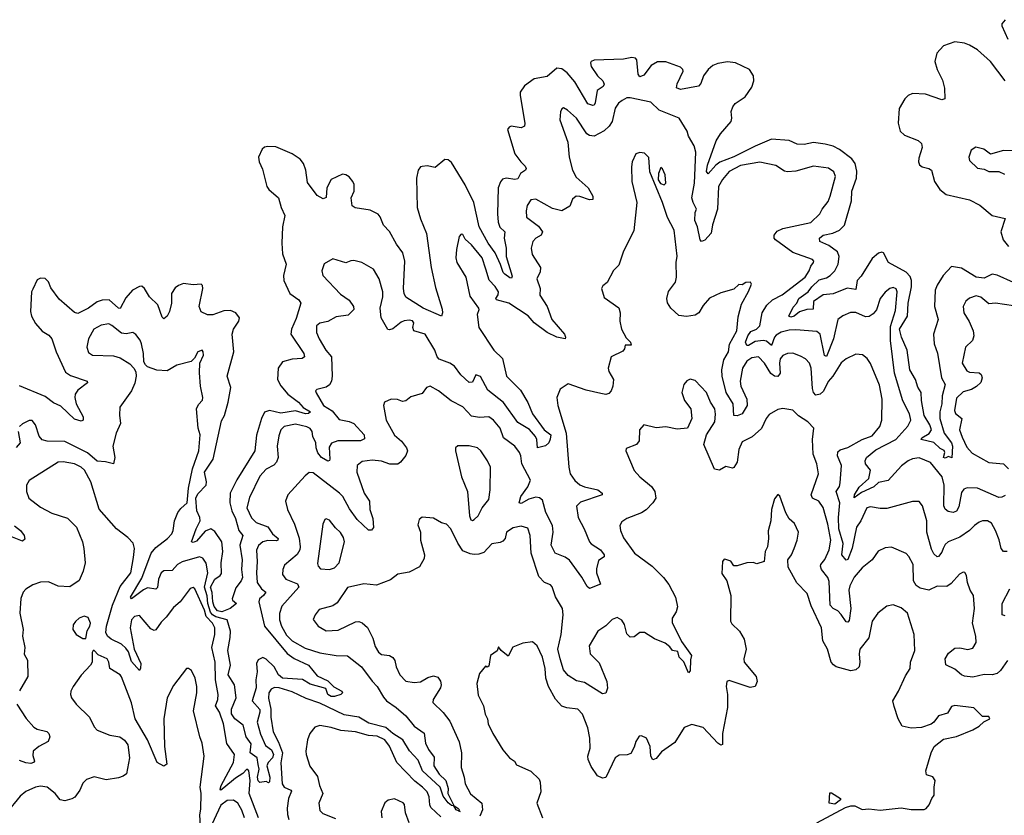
# Model space of a CAD drawing. Extents: x 2199565 to 2323334, y 894172 to 1018966.
# Tile 406 of 440: x 2296427 to 2302489, y 1000981 to 1005882. Entities that reach past the tile are written whole.
import ezdxf

# ---------------------------------------------------------------- set-up
doc = ezdxf.new("R2010")
doc.units = 0

msp = doc.modelspace()

# ---------------------------------------------------------------- linework, layer by layer
at = {"layer": '0CON10XD'}
for points in [[(2302495, 1005881.6), (2302474.5, 1005855), (2302474.5, 1005844.5), (2302510.9, 1005760.9)], [(2302494.8, 1005504.8), (2302405, 1005624.7), (2302324.6, 1005695), (2302274.5, 1005725), (2302245, 1005737.6), (2302185, 1005744.8), (2302115, 1005720.2), (2302073.3, 1005675), (2302061.8, 1005625), (2302076.5, 1005575), (2302109.4, 1005509.4), (2302120.2, 1005460.2), (2302124, 1005395), (2302105, 1005388.2), (2302003.2, 1005423.2), (2301923.3, 1005426.7), (2301897.5, 1005415), (2301876.9, 1005395), (2301841.2, 1005335), (2301836.3, 1005243.7), (2301848.5, 1005195), (2301875, 1005170), (2301958.1, 1005138.1), (2301979.4, 1005119.4), (2301983.3, 1005093.3), (2301962, 1005028), (2301960, 1005005), (2301967, 1004987), (2301983.8, 1004975), (2302025, 1004965.5), (2302040.6, 1004955), (2302060.4, 1004885), (2302092.9, 1004835), (2302131.1, 1004805), (2302275, 1004771.3), (2302338.3, 1004738.3), (2302415, 1004674.4), (2302495, 1004656.7), (2302468.5, 1004575), (2302481.8, 1004525), (2302515, 1004484.7)], [(2301304.5, 1004235), (2301350, 1004280), (2301395, 1004291.2), (2301417.5, 1004305), (2301445.2, 1004335), (2301465.7, 1004375), (2301472.6, 1004422.6), (2301461.3, 1004451.3), (2301409.8, 1004489.8), (2301354.4, 1004515), (2301351.4, 1004535), (2301375, 1004554.6), (2301433.2, 1004566.8), (2301474.3, 1004585.7), (2301504.6, 1004615), (2301547.8, 1004765), (2301551.1, 1004825), (2301579.3, 1004905), (2301581.3, 1004948.7), (2301571, 1004995), (2301550, 1005025), (2301475, 1005081.8), (2301435, 1005103.1), (2301386.7, 1005115), (2301315, 1005124.1), (2301257.6, 1005112.4), (2301213.9, 1005113.9), (2301165, 1005137.8), (2301055.3, 1005145.3), (2300955, 1005102.6), (2300823.3, 1005036.7), (2300736.9, 1005003.1), (2300712.9, 1004985), (2300665, 1004931.1), (2300655.5, 1004945.5), (2300661.4, 1004985), (2300714.7, 1005135), (2300742.2, 1005177.8), (2300807.1, 1005255), (2300811.5, 1005275), (2300807.1, 1005315), (2300817.1, 1005345), (2300831.4, 1005365), (2300894.1, 1005405.9), (2300935.6, 1005465), (2300946.5, 1005505), (2300945.6, 1005535), (2300921.4, 1005575), (2300835, 1005616), (2300785, 1005621), (2300725, 1005610.8), (2300695, 1005599.7), (2300666.2, 1005575), (2300636.7, 1005535), (2300621.7, 1005488.2), (2300607.5, 1005472.5), (2300495, 1005451.8), (2300471.9, 1005461.9), (2300475.5, 1005485.5), (2300511.3, 1005565), (2300509.6, 1005575), (2300495, 1005588.9), (2300405, 1005621.9), (2300355, 1005621.6), (2300315, 1005599.7), (2300269.2, 1005540.8), (2300245, 1005530.3), (2300234, 1005545), (2300227.2, 1005635), (2300217.7, 1005645), (2300195, 1005648.8), (2300145, 1005639), (2299965, 1005631.4), (2299946.2, 1005625), (2299940.7, 1005615), (2299945, 1005593.3), (2299984.4, 1005535), (2300017.6, 1005505), (2300025.8, 1005485), (2300020.3, 1005469.7), (2299982.1, 1005445), (2299970.8, 1005369.2), (2299965, 1005355.7), (2299956.7, 1005353.3), (2299925, 1005363.8), (2299845, 1005499.3), (2299797.8, 1005555), (2299765, 1005578.6), (2299735, 1005583.9), (2299675, 1005530.9), (2299593.8, 1005516.2), (2299535.3, 1005474.7), (2299509.1, 1005435), (2299507.9, 1005415), (2299537.8, 1005245), (2299534.2, 1005225.8), (2299515, 1005216), (2299454.1, 1005225.9), (2299440.5, 1005219.5), (2299430, 1005205), (2299475.5, 1005055), (2299512.1, 1005005), (2299539.9, 1004979.9), (2299546.2, 1004965), (2299540.5, 1004955), (2299509.6, 1004935), (2299495, 1004900.5), (2299475, 1004897.6), (2299423.8, 1004906.2), (2299400.7, 1004899.3), (2299387.3, 1004882.7), (2299373.3, 1004846.8), (2299369, 1004685), (2299373.8, 1004635), (2299384.1, 1004604.1), (2299414.6, 1004575), (2299410.2, 1004535), (2299421.5, 1004475), (2299422.2, 1004422.2), (2299458.3, 1004301.7), (2299455, 1004290), (2299445, 1004290.8), (2299415, 1004313.5), (2299404.7, 1004325), (2299387.3, 1004372.7), (2299354.8, 1004444.8), (2299311.9, 1004505), (2299255.6, 1004605.6), (2299222.3, 1004755), (2299169.8, 1004865), (2299085, 1005001.9), (2299065, 1005018.1), (2299045, 1005020), (2298985, 1004971.4), (2298935, 1004980.6), (2298905, 1004978.1), (2298895, 1004974.2), (2298880.6, 1004955), (2298870.9, 1004905), (2298873.5, 1004725), (2298894.7, 1004655), (2298932.1, 1004565), (2298960.6, 1004355), (2298987.1, 1004232.9), (2299028.6, 1004098.6), (2299031.3, 1004075), (2299025, 1004055.8), (2298910.9, 1004105), (2298805, 1004172.5), (2298794.8, 1004194.8), (2298790.8, 1004225), (2298798.6, 1004395), (2298786.6, 1004445), (2298747.8, 1004497.8), (2298705, 1004577.6), (2298667, 1004615), (2298647.4, 1004667.4), (2298635, 1004684.3), (2298585, 1004709.1), (2298493.2, 1004723.2), (2298474.5, 1004734.5), (2298468.6, 1004785), (2298486, 1004825), (2298485.7, 1004865.7), (2298478.8, 1004885), (2298455, 1004913.8), (2298435, 1004926.7), (2298415, 1004930), (2298345, 1004896.2), (2298318.8, 1004845), (2298313.8, 1004786.2), (2298295, 1004778.8), (2298258.9, 1004798.9), (2298199.1, 1004879.1), (2298189.1, 1004955), (2298174.6, 1004995), (2298155, 1005021.5), (2298105, 1005056.2), (2298005, 1005097.7), (2297955, 1005100.6), (2297933.7, 1005096.3), (2297919.2, 1005085), (2297897.3, 1005035), (2297900.9, 1005005), (2297921.3, 1004961.3), (2297948.5, 1004855), (2297961.4, 1004835), (2298020.8, 1004785), (2298037.1, 1004725), (2298058.9, 1004675), (2298044.7, 1004605.3), (2298040.2, 1004505), (2298045, 1004438.8), (2298067.3, 1004375), (2298052, 1004305), (2298054.2, 1004275), (2298090.9, 1004195), (2298146.2, 1004156.2), (2298157.5, 1004135), (2298129.7, 1004040.3), (2298100, 1003975), (2298097.5, 1003945), (2298176.7, 1003825), (2298180, 1003805), (2298165.5, 1003794.5), (2298105, 1003790.8), (2298045, 1003773.5), (2298018.9, 1003735), (2298013.8, 1003665), (2298035.2, 1003625.2), (2298078.7, 1003575), (2298144.2, 1003525), (2298173.3, 1003493.3), (2298217.1, 1003465), (2298205, 1003455.5), (2298185.9, 1003454.1), (2298125, 1003471.7), (2298035, 1003456.8), (2297965, 1003474.8), (2297935, 1003464.6), (2297915.9, 1003425), (2297885, 1003322.9), (2297874.3, 1003225.7), (2297763.6, 1003046.4), (2297723.7, 1002965), (2297721.4, 1002905), (2297733.1, 1002856.9), (2297755, 1002809.6), (2297776.4, 1002735), (2297801.1, 1002705), (2297782.5, 1002645), (2297796.7, 1002555), (2297793.1, 1002495), (2297798, 1002445), (2297790.5, 1002425), (2297757.1, 1002382.9), (2297736.2, 1002315), (2297737.5, 1002305), (2297762, 1002285), (2297724, 1002255), (2297672.5, 1002235), (2297645, 1002239.3), (2297625, 1002266.9), (2297615.6, 1002295), (2297612.7, 1002352.7), (2297602, 1002385), (2297627.7, 1002435), (2297661.4, 1002458.6), (2297668.9, 1002471.1), (2297667.3, 1002535), (2297677.5, 1002605), (2297672.1, 1002665), (2297629.5, 1002729.5), (2297605, 1002744.8), (2297569.5, 1002730.5), (2297515, 1002670), (2297495, 1002661.9), (2297484.4, 1002664.4), (2297512.7, 1002745), (2297539, 1002795), (2297536.5, 1002815), (2297516.8, 1002856.8), (2297511.6, 1002935), (2297525, 1002961.6), (2297574.8, 1003015), (2297576.6, 1003035), (2297564.7, 1003095.3), (2297618.6, 1003175), (2297670.1, 1003409.9), (2297687.4, 1003442.6), (2297711, 1003525), (2297727.1, 1003615), (2297704.5, 1003685), (2297746.5, 1003835), (2297735.9, 1003945), (2297744.5, 1003975.5), (2297776.7, 1004025), (2297781.5, 1004045), (2297757.5, 1004075), (2297725, 1004090), (2297685, 1004088.2), (2297616.1, 1004063.9), (2297583.1, 1004063.1), (2297545, 1004082.5), (2297531.5, 1004115), (2297554, 1004225), (2297552.5, 1004245), (2297545, 1004252.5), (2297495, 1004248), (2297435, 1004255.7), (2297405, 1004244.4), (2297385, 1004228.9), (2297361.8, 1004195), (2297362.3, 1004135), (2297350.4, 1004085), (2297335, 1004055.7), (2297315, 1004038), (2297305, 1004048.8), (2297278.7, 1004125), (2297226.2, 1004175), (2297195, 1004226.2), (2297180, 1004240), (2297165, 1004238.9), (2297120.8, 1004215), (2297081, 1004169), (2297045, 1004103.3), (2297035, 1004104.6), (2296978.9, 1004155), (2296935, 1004153.6), (2296905, 1004143.2), (2296851.5, 1004105), (2296785, 1004070.7), (2296765, 1004077.3), (2296670.4, 1004160.4), (2296619.9, 1004229.9), (2296605, 1004266.9), (2296585, 1004287.6), (2296555, 1004289.2), (2296535, 1004279), (2296508.2, 1004221.8), (2296500.9, 1004205), (2296493.6, 1004085), (2296500.2, 1004055), (2296525, 1004009.6), (2296565, 1003962.3), (2296607.6, 1003937.6), (2296625.3, 1003915.3), (2296652.5, 1003835), (2296709.9, 1003709.9), (2296739, 1003689), (2296842, 1003655), (2296844, 1003645), (2296785, 1003600), (2296769.6, 1003575), (2296765.9, 1003555), (2296775.7, 1003515.7), (2296817.1, 1003435), (2296818.8, 1003415), (2296805, 1003409.4), (2296765, 1003421.8), (2296680.6, 1003500.6), (2296635, 1003522.2), (2296585, 1003560), (2296425, 1003625.4)], [(2302495, 1002951.2), (2302475, 1002940.6), (2302455, 1002938.9), (2302325, 1002996.2), (2302261.2, 1002998.8), (2302240, 1002990), (2302225, 1002969.4), (2302208.5, 1002881.5), (2302195, 1002854.2), (2302175, 1002846.7), (2302143.1, 1002853.1), (2302126.1, 1002866.1), (2302117.9, 1002887.9), (2302118.9, 1003015), (2302106.3, 1003065), (2302034.1, 1003154.1), (2301965, 1003182.1), (2301925, 1003177.4), (2301896.5, 1003165), (2301856.7, 1003133.3), (2301775, 1003042.5), (2301715, 1003030.8), (2301686.9, 1003003.1), (2301610.8, 1002969.2), (2301565, 1002936.7), (2301566.7, 1002955), (2301595, 1003001.9), (2301654.7, 1003055), (2301665, 1003107.5), (2301634.4, 1003145), (2301632.1, 1003165), (2301641.5, 1003185), (2301698.9, 1003231.1), (2301820.4, 1003295), (2301895, 1003377.5), (2301914, 1003415), (2301905, 1003454.3), (2301863.7, 1003533.7), (2301812.9, 1003705), (2301788.9, 1003905), (2301788.2, 1003991.8), (2301819.5, 1004090.5), (2301830, 1004205), (2301823.2, 1004223.2), (2301805, 1004232), (2301785, 1004225.6), (2301755, 1004202.5), (2301725, 1004163.3), (2301701.9, 1004095), (2301681.2, 1004068.8), (2301657.5, 1004052.5), (2301635, 1004051.1), (2301575, 1004078.1), (2301541.5, 1004078.5), (2301495, 1004058.1), (2301464.5, 1004035), (2301438.1, 1003915), (2301395, 1003806.9), (2301382.9, 1003812.9), (2301355, 1003944.3), (2301335, 1003961.2), (2301205, 1003971.4), (2301165, 1003968.4), (2301115, 1003956.5), (2301085, 1003938.3), (2301074.1, 1003925), (2301055, 1003874.4), (2301025, 1003900.8), (2301005.6, 1003905.6), (2300955, 1003899.8), (2300915, 1003874.3), (2300904.6, 1003875), (2300895.9, 1003895), (2300911.1, 1003935), (2300929.7, 1003960.3), (2300964.4, 1003975), (2300984.5, 1003995), (2300999.2, 1004075), (2301026.6, 1004123.4), (2301063.1, 1004156.9), (2301122.3, 1004187.7), (2301262.5, 1004295), (2301288.4, 1004335), (2301297.4, 1004362.6), (2301314.2, 1004385), (2301316.2, 1004395), (2301308.8, 1004405), (2301186.5, 1004446.5), (2301081.4, 1004525), (2301073.3, 1004535), (2301072.7, 1004555), (2301090.8, 1004579.1), (2301125, 1004595.9), (2301297.2, 1004632.8), (2301354.4, 1004685), (2301368.5, 1004715), (2301405, 1004760.8), (2301417.9, 1004795), (2301450, 1004915), (2301440, 1004945), (2301407.1, 1004967.1), (2301315, 1004979.1), (2301205, 1004948.9), (2301154.7, 1004944.7), (2301135, 1004949.2), (2301083.1, 1004983.1), (2300985, 1005003.1), (2300865, 1004984.3), (2300795, 1004945.4), (2300755, 1004896.5), (2300730.6, 1004855), (2300723.8, 1004715), (2300691.9, 1004618.1), (2300685, 1004566), (2300645.6, 1004524.4), (2300625, 1004516.2), (2300615.8, 1004525.8), (2300601.1, 1004605), (2300584.7, 1004644.7), (2300586.4, 1004693.6), (2300594.3, 1004715), (2300572.9, 1004755), (2300565.3, 1004785), (2300582.5, 1004875), (2300589.2, 1005065), (2300580.6, 1005105), (2300545.7, 1005165), (2300536, 1005195), (2300486.7, 1005275), (2300365, 1005324.2), (2300313.6, 1005373.6), (2300185, 1005400.8), (2300165, 1005399.2), (2300135.5, 1005384.5)], [(2300135.5, 1005384.5), (2300113.3, 1005366.7), (2300093.3, 1005336.7), (2300074.8, 1005255.2), (2300056.9, 1005225), (2300025, 1005197.9), (2299965, 1005164.5), (2299935, 1005167.5), (2299918.9, 1005178.9), (2299855, 1005275.8), (2299800, 1005325), (2299775, 1005338.8), (2299765, 1005332.5), (2299756.1, 1005313.9), (2299752.5, 1005265), (2299803, 1005127), (2299810.9, 1005035), (2299831.5, 1004955), (2299852.3, 1004912.3), (2299927.5, 1004845), (2299955.5, 1004795), (2299955.5, 1004774.5), (2299935, 1004771.1), (2299876.8, 1004793.2), (2299853.8, 1004795), (2299830.6, 1004775), (2299815, 1004733.3), (2299765, 1004703.5), (2299708.1, 1004718.1), (2299605, 1004776.5), (2299575, 1004772.5), (2299552.4, 1004737.6), (2299545.6, 1004705), (2299547.1, 1004665), (2299620.7, 1004610.7), (2299645.7, 1004575), (2299638, 1004555), (2299605, 1004535.7), (2299585.8, 1004515), (2299575.6, 1004475), (2299582.5, 1004435), (2299634.4, 1004355), (2299631.4, 1004328.6), (2299611.2, 1004285), (2299631.2, 1004225), (2299630.6, 1004185), (2299674.7, 1004115), (2299704.3, 1004034.3), (2299780.6, 1003945), (2299788.6, 1003925), (2299786, 1003915), (2299735, 1003925.5), (2299675, 1003955.4), (2299595.4, 1004015), (2299556.8, 1004056.8), (2299438.9, 1004135), (2299362, 1004155), (2299359.4, 1004165), (2299373.3, 1004186.7), (2299375, 1004206.2), (2299355, 1004238.9), (2299317.6, 1004277.6), (2299297.2, 1004345), (2299275, 1004415.6), (2299209.4, 1004495), (2299169.4, 1004529.4), (2299155, 1004557.5), (2299145, 1004560), (2299133.3, 1004545), (2299116, 1004465), (2299112.5, 1004415), (2299118.6, 1004385), (2299173.1, 1004295), (2299198.7, 1004178.7), (2299252, 1004105), (2299254, 1004095), (2299243.1, 1004065), (2299253.5, 1003985), (2299345.5, 1003845), (2299400.5, 1003795), (2299424.7, 1003685), (2299509.9, 1003599.9), (2299555, 1003523.8), (2299584.7, 1003454.7), (2299656.1, 1003356.1), (2299696.6, 1003325), (2299692.7, 1003297.3), (2299685, 1003276), (2299663.6, 1003256.4), (2299615, 1003243.8), (2299611.9, 1003295), (2299601.9, 1003315), (2299566.3, 1003356.3), (2299495, 1003401.3), (2299405, 1003522.9), (2299308.8, 1003598.8), (2299265, 1003684.3), (2299235, 1003694), (2299215, 1003648), (2299195, 1003647.5), (2299144, 1003694), (2299105, 1003746.5), (2299075, 1003766), (2299009.6, 1003789.6), (2298997.6, 1003805), (2298983.5, 1003845), (2298922.9, 1003945), (2298854.2, 1003965), (2298846.9, 1003985), (2298854.2, 1004015), (2298846.4, 1004026.4), (2298825, 1004030.6), (2298795, 1004026.5), (2298775, 1004018.2), (2298725, 1003976.9), (2298705, 1003970.7), (2298693.6, 1003973.6), (2298652.5, 1004045), (2298647.5, 1004105), (2298663.8, 1004175), (2298662.7, 1004205), (2298640.6, 1004285), (2298605, 1004345.8), (2298533.8, 1004385), (2298485, 1004397.5), (2298465, 1004396.7), (2298435, 1004382.9), (2298355, 1004408.9), (2298302.7, 1004377.3), (2298287.5, 1004335), (2298294, 1004305), (2298401.7, 1004191.7), (2298455, 1004153.3), (2298481.5, 1004115), (2298484.3, 1004095.7), (2298449.3, 1004060.7), (2298375, 1004050.4), (2298325, 1004022.5), (2298275, 1004011.4), (2298254.3, 1003995), (2298255.6, 1003955), (2298270.9, 1003915), (2298311.8, 1003845), (2298346.9, 1003805), (2298351.8, 1003685), (2298347.9, 1003655), (2298335, 1003631.9), (2298315, 1003617.8), (2298255.8, 1003604.2), (2298248.8, 1003595), (2298252.4, 1003582.4), (2298297.8, 1003505), (2298351.2, 1003471.2), (2298395, 1003418.8), (2298455, 1003406.2), (2298485, 1003393.3), (2298548.8, 1003325), (2298550.9, 1003299.1), (2298525, 1003286.6), (2298385, 1003286.5), (2298346.9, 1003273.1), (2298331.6, 1003248.4), (2298337.5, 1003175), (2298334.3, 1003165.7), (2298325, 1003161.9), (2298285, 1003184.7), (2298263.6, 1003213.6), (2298252.5, 1003245), (2298250, 1003275), (2298232.1, 1003315), (2298228.3, 1003345), (2298215, 1003364), (2298195, 1003374.1), (2298125, 1003390.7), (2298055, 1003375.5), (2298035.3, 1003354.7), (2298021.9, 1003318.1), (2298012.7, 1003255), (2298017.7, 1003185), (2298007.9, 1003155), (2297992.2, 1003137.8), (2297945, 1003111.9), (2297905, 1003068.9), (2297841.5, 1002938.5), (2297825.4, 1002875), (2297854, 1002814), (2297883.8, 1002785), (2297955, 1002757.9), (2297984.5, 1002714.5), (2298017.9, 1002685), (2298016.7, 1002675), (2298007.7, 1002672.3), (2297955.7, 1002674.3), (2297924.5, 1002665.5), (2297898.3, 1002641.7), (2297886, 1002614), (2297890.3, 1002545), (2297884.3, 1002475), (2297890, 1002415), (2297915.9, 1002375.9), (2297942.2, 1002355), (2297928.7, 1002335), (2297903.5, 1002315), (2297899, 1002295), (2297935, 1002146.7), (2298075, 1001976.7), (2298117.1, 1001947.1), (2298205.4, 1001905), (2298259.3, 1001839.3), (2298325, 1001808.9), (2298362.1, 1001772.1), (2298410, 1001745), (2298414.2, 1001735), (2298404.5, 1001725.5), (2298365, 1001712.6), (2298345, 1001712.5), (2298325.3, 1001725), (2298311.3, 1001761.3), (2298215, 1001788.6), (2298167.9, 1001817.9), (2298045, 1001825.2), (2298021.5, 1001845), (2297993.8, 1001895), (2297945, 1001942.3), (2297925, 1001952.7), (2297895, 1001939.4), (2297884.7, 1001915), (2297888.3, 1001865), (2297880.7, 1001815), (2297882.3, 1001765), (2297857.6, 1001685), (2297905, 1001632.7), (2297906.5, 1001615), (2297890.3, 1001555), (2297910, 1001480), (2297940.9, 1001410.9), (2297977.5, 1001385), (2297989.6, 1001355), (2297984.2, 1001335), (2297957.2, 1001305), (2297948.8, 1001285), (2297967, 1001215), (2297965, 1001187.5), (2297958.3, 1001181.7), (2297945, 1001188.8), (2297905, 1001181.9), (2297895, 1001193.1), (2297891.6, 1001215), (2297902.2, 1001265), (2297895.5, 1001294.5), (2297888.9, 1001335), (2297845.5, 1001365), (2297851.5, 1001421.5), (2297822, 1001465), (2297803.1, 1001535), (2297751.7, 1001575), (2297730.6, 1001605), (2297730.6, 1001635), (2297760, 1001705), (2297750, 1001785), (2297710.8, 1001845), (2297725.5, 1001905.5), (2297708.9, 1001995), (2297723.8, 1002075), (2297724.8, 1002115), (2297704.1, 1002185), (2297633.9, 1002203.9), (2297614.9, 1002215), (2297602.8, 1002232.8), (2297584.9, 1002285), (2297582.2, 1002332.2), (2297564.3, 1002385), (2297585.2, 1002475), (2297575.5, 1002534.5), (2297555, 1002564.5), (2297535, 1002572.5), (2297427.2, 1002542.8), (2297399.2, 1002525), (2297365, 1002489.1), (2297315, 1002486.2), (2297298.8, 1002475), (2297280.8, 1002435), (2297275.3, 1002384.7), (2297266.2, 1002373.8), (2297215, 1002381.9), (2297190.1, 1002369.9), (2297115, 1002314.4), (2297110, 1002325), (2297179, 1002441), (2297237.2, 1002595), (2297265, 1002630.3), (2297336.9, 1002685), (2297364.5, 1002715), (2297372.7, 1002735), (2297379.6, 1002795), (2297400.9, 1002845), (2297419.5, 1002870.5), (2297457.7, 1002905), (2297467.1, 1002995), (2297491.5, 1003115), (2297530.5, 1003225), (2297537.5, 1003325), (2297525.5, 1003365), (2297516, 1003484), (2297528.4, 1003511.6), (2297551.8, 1003538.2), (2297555.5, 1003554.5), (2297540.9, 1003625), (2297533.9, 1003706.1), (2297536.7, 1003765), (2297558.8, 1003815), (2297557.5, 1003835), (2297550, 1003845), (2297523.3, 1003835), (2297503.8, 1003796.2), (2297483.6, 1003776.4), (2297395, 1003753.3), (2297335, 1003718.6), (2297272.4, 1003722.4), (2297215, 1003743.8), (2297201.2, 1003755), (2297191.2, 1003775), (2297189.2, 1003825), (2297176.7, 1003885), (2297168.3, 1003908.3), (2297143, 1003943), (2297124.1, 1003954.1), (2297082.6, 1003947.4), (2297055, 1003951.5), (2296995, 1003998.5), (2296975, 1004007.1), (2296929.2, 1004000.8), (2296883.5, 1003975), (2296850.6, 1003915), (2296841.4, 1003865), (2296851.3, 1003831.3), (2296875, 1003814.4), (2297005, 1003810), (2297045, 1003799.2), (2297105, 1003761.2), (2297130, 1003735), (2297142.3, 1003712.3), (2297144.2, 1003685), (2297136.4, 1003643.6), (2297115.5, 1003594.5), (2297044, 1003495), (2297042, 1003445), (2297048.1, 1003395), (2297021.1, 1003335), (2297000, 1003255), (2297012.9, 1003185), (2297004.2, 1003145.8), (2296955, 1003158.8), (2296905, 1003162.3), (2296845, 1003214.2), (2296705, 1003282.7), (2296595.6, 1003285.6), (2296565, 1003294.3), (2296546.4, 1003316.4), (2296525, 1003386.2), (2296503, 1003413), (2296485, 1003412.9), (2296445, 1003391.9), (2296426.9, 1003375)], [(2302555, 1005073.3), (2302485, 1005075.6), (2302405, 1005053.8), (2302363.3, 1005085), (2302314.2, 1005095.8), (2302285, 1005077.5), (2302270, 1005035), (2302275, 1005013.3), (2302325, 1004966), (2302365, 1004960), (2302395, 1004946.7), (2302455, 1004945.8), (2302489.8, 1004929.8)], [(2302506.1, 1002606.1), (2302485, 1002606.2), (2302469.4, 1002625), (2302457.8, 1002677.8), (2302435.7, 1002735), (2302409.4, 1002779.4), (2302385, 1002794.2), (2302355.7, 1002794.3), (2302335, 1002785.8), (2302305, 1002765.5), (2302275.3, 1002734.7), (2302215.6, 1002694.4), (2302144.3, 1002665.7), (2302125, 1002647.8), (2302113.5, 1002625), (2302105, 1002601.4), (2302085, 1002575.7), (2302075, 1002573.1), (2302055, 1002590.6), (2302040, 1002620), (2302011.4, 1002725), (2302012.7, 1002795), (2301985, 1002886.7), (2301965, 1002914), (2301924.4, 1002914.4), (2301765, 1002871), (2301725, 1002870.9), (2301665, 1002881.5), (2301642.5, 1002875), (2301605.4, 1002795), (2301579.2, 1002755), (2301553.3, 1002626.7), (2301525, 1002556), (2301515, 1002552.5), (2301488.5, 1002585), (2301497.5, 1002655), (2301470.4, 1002745), (2301468.8, 1002815), (2301476, 1002905), (2301454.6, 1002975), (2301474.3, 1003005.7), (2301479.4, 1003029.4), (2301485.9, 1003135), (2301461.8, 1003195), (2301465, 1003218.6), (2301478.8, 1003231.2), (2301525, 1003245.4), (2301615, 1003295.3), (2301675, 1003319.1), (2301723.7, 1003376.3), (2301734.4, 1003415), (2301737.7, 1003545), (2301720.4, 1003630.4), (2301665, 1003763.8), (2301645.7, 1003795), (2301616.6, 1003816.6), (2301575, 1003821.9), (2301515, 1003791.9), (2301485, 1003766.9), (2301433.1, 1003685), (2301405, 1003651.9), (2301376.2, 1003593.8), (2301355, 1003575.3), (2301328.9, 1003568.9), (2301315.3, 1003585), (2301309.1, 1003609.1), (2301300.4, 1003735), (2301289.5, 1003765), (2301265, 1003791.9), (2301235, 1003809.4), (2301186.6, 1003826.6), (2301154.4, 1003825.6), (2301125, 1003812.9), (2301108.5, 1003791.5), (2301104.7, 1003765.3), (2301109.3, 1003705), (2301095, 1003683.9), (2301075, 1003685.9), (2301052, 1003702), (2301013.8, 1003765), (2300975.3, 1003805.3), (2300935, 1003798), (2300905, 1003777.7), (2300878.1, 1003735), (2300863.5, 1003655), (2300867.6, 1003625), (2300904.7, 1003545), (2300905.3, 1003505), (2300875, 1003454.5), (2300845, 1003440.5), (2300823.5, 1003443.5), (2300820.3, 1003515), (2300776, 1003585), (2300752.2, 1003685), (2300749.6, 1003725), (2300763.3, 1003786.7), (2300791.4, 1003835), (2300798.2, 1003881.8), (2300841.8, 1003965), (2300849.8, 1004050.2), (2300871.2, 1004128.8), (2300915, 1004207.5), (2300933, 1004253), (2300927.5, 1004265), (2300898.3, 1004261.7), (2300875, 1004247.5), (2300855, 1004250), (2300825, 1004222), (2300745, 1004199.2), (2300675, 1004167.1), (2300635, 1004120.8), (2300609.4, 1004075), (2300585, 1004061.8), (2300532.6, 1004052.6), (2300485, 1004059.4), (2300437.1, 1004105), (2300416.4, 1004136.4), (2300410.6, 1004165), (2300422.4, 1004207.6), (2300465.7, 1004265), (2300471.1, 1004295), (2300469.6, 1004385), (2300475.3, 1004424.7), (2300456.2, 1004585), (2300415, 1004663.3), (2300385.5, 1004755), (2300306.5, 1004945), (2300301.7, 1005031.7), (2300275, 1005060), (2300246.1, 1005063.9), (2300220, 1005055), (2300198.8, 1005005), (2300193.8, 1004975), (2300196, 1004885), (2300227.1, 1004755), (2300208.6, 1004581.4), (2300145, 1004456.2), (2300115, 1004368.8), (2300083.2, 1004336.8), (2300045, 1004262.5), (2300018.3, 1004241.7), (2300010, 1004225), (2300025, 1004171.2), (2300116.4, 1004106.4), (2300124.4, 1004075), (2300121.9, 1004025), (2300132.2, 1003975), (2300161.1, 1003921.1), (2300188.8, 1003895), (2300192.5, 1003877.5), (2300155, 1003877.5), (2300151.8, 1003855), (2300141.3, 1003838.7), (2300069.4, 1003805), (2300050.8, 1003735), (2300054.4, 1003714.4), (2300083.3, 1003665), (2300080, 1003625), (2300068.8, 1003595), (2300055, 1003578.8), (2300035, 1003572.9), (2300005, 1003578.1), (2299915, 1003599.4), (2299805, 1003637.5), (2299754.2, 1003605.8), (2299734.3, 1003555), (2299740.5, 1003505), (2299792, 1003335), (2299807.3, 1003125), (2299816.4, 1003085), (2299845, 1003043.3), (2299875, 1003017.3), (2299905, 1003003.3), (2299986.2, 1002985), (2300013.8, 1002965), (2300012.5, 1002955), (2299880.6, 1002909.4), (2299855.5, 1002884.5), (2299866.2, 1002815), (2299903.1, 1002745), (2299935.3, 1002665.3), (2299945, 1002652.5), (2300002.5, 1002615), (2300025.7, 1002585), (2300025, 1002573.8), (2299990.3, 1002549.7), (2299978, 1002498), (2299977.5, 1002475), (2300003.3, 1002405), (2299935, 1002377.5), (2299920.3, 1002390.3), (2299888.1, 1002448.1), (2299811.7, 1002551.7), (2299785, 1002570), (2299724.3, 1002595), (2299700, 1002645), (2299712.4, 1002725), (2299707, 1002765), (2299666.6, 1002846.6), (2299645, 1002921.1), (2299627, 1002937), (2299605, 1002940), (2299561.5, 1002928.5), (2299515, 1002901.1), (2299502.5, 1002905), (2299513.4, 1002945), (2299555.3, 1003005), (2299571.3, 1003045), (2299518.5, 1003145), (2299512.7, 1003195), (2299504.5, 1003215), (2299475.3, 1003255.3), (2299405.3, 1003305.3), (2299386.2, 1003365), (2299344.3, 1003415), (2299315, 1003434.4), (2299258.5, 1003431.5), (2299209.8, 1003439.8), (2299155, 1003496.7), (2299084.3, 1003534.3), (2299005, 1003595.6), (2298955, 1003624), (2298931.2, 1003615), (2298905, 1003578), (2298835, 1003558.8), (2298805, 1003533.3), (2298785, 1003530), (2298753, 1003543), (2298715, 1003543.3), (2298672.5, 1003525), (2298666.7, 1003505), (2298684, 1003415), (2298735, 1003321.9), (2298778.6, 1003285), (2298809.4, 1003245), (2298815.7, 1003225), (2298805, 1003196.2), (2298772.5, 1003155), (2298756.1, 1003143.9), (2298705.4, 1003144.6), (2298655, 1003161.8), (2298597.6, 1003167.6), (2298535, 1003160), (2298504.6, 1003135.4), (2298503.6, 1003095), (2298547.1, 1002965), (2298580.4, 1002915), (2298583.9, 1002865), (2298600.8, 1002809.2), (2298605, 1002752.5), (2298593.9, 1002736.1), (2298575, 1002738), (2298505, 1002801.8), (2298458.6, 1002868.6), (2298415.9, 1002945), (2298396.1, 1002965), (2298235, 1003090), (2298208.7, 1003091.3), (2298185, 1003072.5), (2298077.1, 1002955), (2298063.3, 1002915), (2298075.6, 1002865), (2298120, 1002775), (2298148, 1002688), (2298154.7, 1002635), (2298151.9, 1002615), (2298135, 1002586.4), (2298058.3, 1002521.7), (2298047.8, 1002495), (2298045.6, 1002465), (2298065, 1002434.5), (2298136.8, 1002406.8), (2298145.3, 1002385), (2298041.4, 1002268.6), (2298026, 1002224), (2298027.2, 1002185), (2298038.8, 1002145), (2298069.7, 1002089.7), (2298104.7, 1002055), (2298185, 1002009.3), (2298275, 1001981.2), (2298375, 1001964.1), (2298445, 1001963.3), (2298531.5, 1001895), (2298596.8, 1001806.8), (2298628.6, 1001775), (2298667.6, 1001707.6), (2298686.5, 1001686.5), (2298745.8, 1001645), (2298805, 1001592.7), (2298855, 1001528.9), (2298916.6, 1001486.6), (2298925.8, 1001425), (2298945, 1001386.2), (2298979.5, 1001339.5), (2298977, 1001285), (2299010.8, 1001235), (2299050.5, 1001195), (2299065.9, 1001145), (2299064.1, 1001115), (2299075, 1001090), (2299100.3, 1001040.3), (2299124.2, 1001025), (2299134.2, 1001015), (2299129.6, 1001009.1), (2299140, 1001005), (2299129.6, 1001009.1), (2299114.6, 1001015), (2299099.3, 1001039.3), (2299085, 1001041.6), (2299065, 1001058.2), (2299035, 1001099.5), (2299016.7, 1001155), (2298906.4, 1001255), (2298880.8, 1001320.8), (2298827.5, 1001377.5), (2298786.1, 1001445), (2298724.6, 1001484.5), (2298681.8, 1001521.8), (2298577.5, 1001547.5), (2298515, 1001585.4), (2298425, 1001600), (2298275, 1001672.4), (2298190.9, 1001700.9), (2298105, 1001742.1), (2298025, 1001766.6), (2297995, 1001767.8), (2297975, 1001757.1), (2297961.5, 1001735), (2297958.5, 1001701.5), (2297973.8, 1001635), (2297972.7, 1001585), (2297987.5, 1001495), (2298021.2, 1001431.2), (2298045.8, 1001365), (2298034.7, 1001304.7), (2298044.1, 1001175), (2298054.8, 1001154.8), (2298096.4, 1001136.4), (2298099.8, 1001129.8), (2298081.7, 1001085), (2298073.5, 1001025), (2298075.3, 1000985), (2298084.4, 1000954.4)], [(2300395, 1004864.2), (2300406, 1004875), (2300402, 1004925), (2300385, 1004963.3), (2300375, 1004971.2), (2300360.6, 1004935), (2300358.8, 1004895), (2300372.7, 1004872.7), (2300395, 1004864.2)], [(2302545, 1004263.6), (2302445, 1004307.8), (2302415, 1004314.3), (2302365, 1004288.8), (2302315, 1004296.3), (2302225, 1004351.9), (2302165, 1004361.5), (2302112.8, 1004305), (2302075, 1004246.5), (2302062.9, 1004215), (2302060, 1004115), (2302081.8, 1004035), (2302053.9, 1003943.9), (2302058.2, 1003885), (2302077.2, 1003827.2), (2302102.9, 1003675), (2302124.7, 1003635), (2302107.4, 1003565), (2302104.3, 1003515), (2302092.4, 1003465), (2302092.8, 1003425), (2302120, 1003335), (2302165, 1003275.9), (2302171.1, 1003255), (2302166.9, 1003183.1), (2302145, 1003190.8), (2302125, 1003180), (2302115, 1003183.8), (2302122.9, 1003215), (2302118.6, 1003228.6), (2302095, 1003241.1), (2302056.3, 1003276.3), (2301977.5, 1003295), (2301982.5, 1003305), (2302027.2, 1003332.8), (2302041.1, 1003355), (2302030.4, 1003385), (2301995, 1003444.2), (2301978.8, 1003535), (2301978.2, 1003585), (2301957.1, 1003617.1), (2301941.5, 1003665), (2301908.2, 1003725), (2301891.7, 1003845), (2301855.6, 1003925.6), (2301843.9, 1003975), (2301893.8, 1004055), (2301898.3, 1004135), (2301918.3, 1004235), (2301918.5, 1004275), (2301909.4, 1004299.4), (2301885, 1004326), (2301776.3, 1004386.3), (2301745, 1004445.7), (2301735, 1004449.4), (2301715, 1004444.3), (2301675, 1004410), (2301608.1, 1004301.9), (2301584.2, 1004275), (2301575, 1004220.5), (2301522.5, 1004227.5), (2301435, 1004192.5), (2301375, 1004186), (2301314.2, 1004145), (2301312.4, 1004097.6), (2301273.8, 1004096.1), (2301227.4, 1004082.6), (2301195, 1004054.8), (2301175, 1004049.7), (2301163.1, 1004055), (2301189.4, 1004110.6), (2301212, 1004135), (2301225, 1004163.5), (2301282.2, 1004205), (2301304.5, 1004235)], [(2302545, 1004119.1), (2302435, 1004134.4), (2302395, 1004131.9), (2302345, 1004172.5), (2302315, 1004180.8), (2302275, 1004165.8), (2302252.6, 1004147.4), (2302236.9, 1004115), (2302240, 1004075), (2302272.7, 1004022.7), (2302297.8, 1003965), (2302302.2, 1003935), (2302294, 1003905), (2302250.6, 1003865), (2302230.5, 1003765), (2302258.1, 1003718.1), (2302275, 1003711.2), (2302335, 1003705.7), (2302346, 1003696), (2302353.5, 1003675), (2302345, 1003647.5), (2302318.7, 1003621.3), (2302286.8, 1003603.2), (2302235, 1003589.6), (2302195, 1003551.2), (2302181.6, 1003475), (2302188.9, 1003455), (2302227.3, 1003425), (2302213.6, 1003355), (2302229.8, 1003309.8), (2302257.8, 1003247.8), (2302290.6, 1003210.6), (2302395, 1003154.1), (2302485, 1003145.5), (2302514.1, 1003114.1)], [(2302508.5, 1001935), (2302465, 1001873.1), (2302445.6, 1001855), (2302415, 1001845.4), (2302365, 1001848.9), (2302295, 1001831.1), (2302245, 1001838.2), (2302225, 1001846.7), (2302185, 1001880), (2302128.3, 1001908.3), (2302124.2, 1001945), (2302145, 1001980), (2302185, 1002010), (2302215, 1002012.5), (2302265, 1002001.2), (2302295, 1002010), (2302316.2, 1002045), (2302313.4, 1002083.4), (2302293.6, 1002165), (2302306.7, 1002255), (2302299.2, 1002335), (2302278.3, 1002368.3), (2302262.5, 1002415), (2302257, 1002457), (2302245.7, 1002475.7), (2302235, 1002478), (2302213.6, 1002466.4), (2302161.8, 1002408.2), (2302135, 1002390), (2302075, 1002391.2), (2302025, 1002367.5), (2301970.4, 1002380.4), (2301945.9, 1002395.9), (2301929.2, 1002425), (2301928.1, 1002525), (2301901.4, 1002575), (2301885, 1002594), (2301795, 1002633.3), (2301755, 1002628.8), (2301713.2, 1002606.8), (2301675, 1002554.2), (2301615, 1002504.4), (2301565, 1002447.9), (2301539.2, 1002395), (2301533, 1002367), (2301544.6, 1002255), (2301535, 1002180), (2301525, 1002170), (2301515, 1002172), (2301485, 1002216.7), (2301465, 1002239.5), (2301435, 1002255.5), (2301417.1, 1002275), (2301411.2, 1002421.2), (2301402.9, 1002445), (2301364.5, 1002495), (2301358.5, 1002515), (2301360, 1002525), (2301385, 1002555.5), (2301411.7, 1002615), (2301420.3, 1002675), (2301402.8, 1002775), (2301375, 1002875.8), (2301348.1, 1002915), (2301308.8, 1002935), (2301300.8, 1002955), (2301345.5, 1003085), (2301334.7, 1003144.7), (2301312.7, 1003205), (2301308.8, 1003295), (2301316.2, 1003365), (2301278.8, 1003405), (2301221.2, 1003441.2), (2301187.3, 1003477.3), (2301125, 1003485.7), (2301095, 1003480), (2301041.1, 1003448.9), (2301023.1, 1003425), (2300995, 1003364.3), (2300937.8, 1003312.2), (2300875, 1003280.8), (2300853.8, 1003235), (2300844.5, 1003155), (2300825, 1003122.5), (2300815, 1003119.2), (2300775, 1003130), (2300735, 1003105.7), (2300705, 1003111.9), (2300639.1, 1003265), (2300655.5, 1003325), (2300706.2, 1003405), (2300711.1, 1003451.1), (2300706.7, 1003485), (2300680, 1003525), (2300655.8, 1003585.8), (2300585, 1003660), (2300555, 1003666.7), (2300535, 1003656.7), (2300516.7, 1003635), (2300503.3, 1003585), (2300521.2, 1003535), (2300560, 1003485), (2300566, 1003425), (2300538.8, 1003365), (2300475, 1003360), (2300405, 1003372.9), (2300345, 1003367.1), (2300270, 1003385), (2300243.8, 1003355), (2300241.7, 1003288.3), (2300225, 1003263.8), (2300160.7, 1003239.3), (2300160, 1003225), (2300210, 1003105), (2300245, 1003066), (2300317.1, 1003007.1), (2300338.6, 1002975), (2300342.9, 1002935), (2300325.8, 1002905), (2300285, 1002861.9), (2300255, 1002843.3), (2300165, 1002808.1), (2300135, 1002788), (2300123.1, 1002765), (2300125.6, 1002735), (2300145, 1002690), (2300213.1, 1002595), (2300321.1, 1002515), (2300390.8, 1002445), (2300423.4, 1002403.4), (2300464.5, 1002325), (2300477.1, 1002265), (2300470, 1002235), (2300443.8, 1002195), (2300445, 1002167.5), (2300500.8, 1002050.8), (2300562.5, 1001965), (2300557.5, 1001937.5), (2300555, 1001870), (2300545, 1001857.5), (2300516.1, 1001926.1), (2300486.9, 1001955), (2300479.1, 1001989.1), (2300445.5, 1001995.5), (2300429.1, 1002019.1), (2300401.3, 1002041.3), (2300335, 1002067.5), (2300275, 1002106.4), (2300245, 1002107.3), (2300210.2, 1002079.8), (2300185, 1002077.5), (2300165, 1002099.2), (2300150.3, 1002155), (2300135, 1002183.3), (2300105, 1002199.5), (2300075, 1002186.7), (2300035, 1002147.8), (2299986.5, 1002115), (2299933.9, 1002025), (2299940.4, 1001975), (2299995, 1001920), (2300042.2, 1001805), (2300046.5, 1001763.5), (2300035, 1001733.3), (2300015, 1001728.8), (2299905, 1001798.8), (2299855, 1001808.1), (2299805, 1001841.9), (2299775.8, 1001875.8), (2299754.2, 1001945), (2299739.7, 1002005), (2299761.3, 1002095), (2299772.7, 1002215), (2299770, 1002255), (2299725.8, 1002325.8), (2299705, 1002387.5), (2299695, 1002399.4), (2299657.5, 1002415), (2299622.7, 1002452.7), (2299576.2, 1002595), (2299570.5, 1002705), (2299555, 1002749.2), (2299515, 1002761.9), (2299465, 1002751.9), (2299425, 1002725.8), (2299415.7, 1002685), (2299401.4, 1002668.6), (2299385, 1002660.5), (2299335, 1002653.1), (2299285, 1002600), (2299255, 1002588.8), (2299225, 1002588), (2299201.2, 1002591.2), (2299155, 1002610), (2299125, 1002656.2), (2299082.5, 1002745), (2299055, 1002773.8), (2299025, 1002782), (2298975, 1002810), (2298905, 1002817.5), (2298886.4, 1002803.6), (2298879.3, 1002770.7), (2298894, 1002725), (2298894.4, 1002675), (2298919.2, 1002585), (2298917.3, 1002562.7), (2298889.3, 1002510.7), (2298825, 1002479.2), (2298755, 1002465.6), (2298709.3, 1002430.7), (2298625, 1002397.5), (2298545, 1002406), (2298446.4, 1002383.6), (2298381.2, 1002288.8), (2298355, 1002272), (2298271.2, 1002248.8), (2298246.2, 1002215), (2298233.9, 1002186.1), (2298265, 1002146.2), (2298315, 1002116), (2298388.8, 1002121.2), (2298495, 1002172.9), (2298515, 1002174.3), (2298535, 1002167.1), (2298567.6, 1002137.6), (2298601.9, 1002071.9), (2298615, 1002020), (2298635.5, 1001985.5), (2298655, 1001972.2), (2298704.5, 1001964.5), (2298723.7, 1001953.7), (2298736.7, 1001935), (2298745.4, 1001895.4)], [(2296417.5, 1003345), (2296431.1, 1003275), (2296405, 1003245.6)], [(2299215, 1002797.5), (2299225, 1002803.8), (2299250.8, 1002825), (2299274.5, 1002875.5), (2299316, 1002925), (2299324, 1002985), (2299326.2, 1003125), (2299308.2, 1003165), (2299266.5, 1003225), (2299245, 1003244.4), (2299195, 1003257.5), (2299125, 1003257.5), (2299111.2, 1003245), (2299110, 1003225), (2299147.5, 1003065), (2299184, 1002975), (2299196.7, 1002825), (2299205, 1002800), (2299215, 1002797.5)], [(2297898.4, 1000965), (2297840.5, 1001115), (2297845.8, 1001195.8), (2297838.1, 1001255), (2297825, 1001265.4), (2297801, 1001239), (2297755, 1001209.3), (2297685, 1001148.9), (2297665, 1001135.7), (2297661.2, 1001141.2), (2297667.8, 1001165), (2297743.6, 1001305), (2297749.6, 1001355), (2297703.2, 1001423.2), (2297682.4, 1001545), (2297658.1, 1001615), (2297631.9, 1001655), (2297646.4, 1001695), (2297649.2, 1001725), (2297632.5, 1001815), (2297630.5, 1001925), (2297610.9, 1002015), (2297628.8, 1002095), (2297629.5, 1002135), (2297615.3, 1002165), (2297574.7, 1002204.7), (2297564.8, 1002245), (2297505, 1002376), (2297495, 1002384.2), (2297477.5, 1002377.5), (2297414.2, 1002295), (2297375, 1002260), (2297329.5, 1002200.5), (2297298.9, 1002171.1), (2297265, 1002122.5), (2297255, 1002119.2), (2297235, 1002129.4), (2297165, 1002210.8), (2297135, 1002205.6), (2297115, 1002185.7), (2297108.2, 1002135), (2297132.9, 1002005), (2297172.2, 1001915), (2297172, 1001888), (2297165, 1001872.5), (2297115, 1001927.3), (2297096.9, 1001986.9), (2297080.9, 1002010.9), (2297054, 1002034), (2296990.3, 1002065), (2296967.5, 1002085), (2296957.2, 1002107.2), (2296961.7, 1002145), (2296998.7, 1002275), (2297045, 1002389.6), (2297110.6, 1002475), (2297128.2, 1002568.2), (2297134.3, 1002624.3), (2297126, 1002656), (2297092.7, 1002692.7), (2297024, 1002745), (2296915.5, 1002865.5), (2296865.3, 1003035), (2296825.8, 1003105.8), (2296805, 1003124.7), (2296765, 1003144.7), (2296695, 1003158.6), (2296663.4, 1003156.6), (2296486.4, 1003043.6), (2296470, 1003015), (2296468.6, 1002975), (2296483.8, 1002933.8), (2296555, 1002877.8), (2296625, 1002841.5), (2296721.1, 1002811.1), (2296776, 1002755), (2296814.4, 1002664.4), (2296823.1, 1002625), (2296830.8, 1002535), (2296818.6, 1002485)], [(2301335, 1000934.4), (2301512.1, 1001027.9), (2301545, 1001038.1), (2301569.5, 1001039.5), (2301615, 1001016.7), (2301655, 1001021.2), (2301725, 1001012.5), (2301855, 1001026), (2301915, 1001016.7), (2301995, 1001016.7), (2302008.3, 1001021.7), (2302027.5, 1001045), (2302042.5, 1001085), (2302057.5, 1001105), (2302056.7, 1001155), (2302063.8, 1001195), (2302048.3, 1001218.3), (2302010.5, 1001230.5), (2302006.2, 1001255), (2302038.8, 1001365), (2302056.7, 1001405), (2302115, 1001450), (2302195, 1001466.2), (2302295, 1001506.7), (2302335, 1001530), (2302363.3, 1001556.7), (2302400, 1001575), (2302395, 1001590), (2302355, 1001590), (2302301.7, 1001641.7), (2302185, 1001658), (2302165, 1001650), (2302140.5, 1001609.5), (2302085, 1001594), (2302056, 1001554), (2302038.3, 1001541.7), (2301978.9, 1001521.1), (2301915, 1001517.3), (2301860, 1001530), (2301836.2, 1001575), (2301811.4, 1001651.4), (2301802, 1001685), (2301838.2, 1001745), (2301880.5, 1001839.5), (2301910.5, 1001885), (2301910.9, 1001925), (2301939.2, 1001995), (2301933.8, 1002095), (2301893.3, 1002225), (2301855, 1002259.2), (2301805, 1002278), (2301765, 1002268.8), (2301710, 1002225), (2301675, 1002177.5), (2301655.4, 1002074.6), (2301599.2, 1002005), (2301595.4, 1001975), (2301600.4, 1001925), (2301595, 1001896.2), (2301575, 1001877.8), (2301545, 1001870.8), (2301455, 1001896.2), (2301436.9, 1001906.9), (2301422.9, 1001925), (2301400.4, 1002005), (2301372, 1002055), (2301364.7, 1002135), (2301300.1, 1002270.1), (2301275, 1002348), (2301212, 1002412), (2301159.5, 1002509.5), (2301157.5, 1002555), (2301179.2, 1002585), (2301195.8, 1002625), (2301214.2, 1002675), (2301221.4, 1002725), (2301197.2, 1002777.2), (2301165, 1002806.7), (2301144.1, 1002844.1), (2301107, 1002947), (2301095, 1002957.5), (2301075, 1002930), (2301055.8, 1002864.2), (2301052, 1002795), (2301036.4, 1002733.6), (2301038, 1002685), (2301031.2, 1002635), (2301016.7, 1002605), (2301010, 1002545), (2300965, 1002530), (2300943, 1002537), (2300905, 1002536.2), (2300845, 1002516.7), (2300825, 1002517.5), (2300805, 1002546.7), (2300775, 1002556.7), (2300765, 1002557.5), (2300753.3, 1002545), (2300750.7, 1002470.7), (2300780, 1002425), (2300806, 1002335), (2300804.1, 1002175.9), (2300811.1, 1002161.1), (2300858.1, 1002115), (2300888.5, 1002065), (2300900, 1002005), (2300885.6, 1001945), (2300888.1, 1001925), (2300962.5, 1001835), (2300967.5, 1001805), (2300955, 1001774), (2300925, 1001767.1), (2300795, 1001811.2), (2300781.2, 1001805), (2300777.5, 1001775), (2300785.6, 1001725), (2300784.4, 1001645), (2300754.5, 1001485), (2300754.1, 1001415.9), (2300745, 1001411.9), (2300725, 1001424.5), (2300635, 1001521.4), (2300565, 1001540), (2300517.9, 1001522.1), (2300461.7, 1001428.3), (2300378.3, 1001371.7), (2300345, 1001330), (2300325, 1001323.3), (2300312, 1001345), (2300308.8, 1001405), (2300286.2, 1001455), (2300255, 1001471.2), (2300242, 1001468), (2300220, 1001435), (2300210.3, 1001399.7), (2300189.1, 1001360.9), (2300167.6, 1001352.4), (2300118.9, 1001351.1), (2300093.1, 1001335), (2300035.5, 1001214.5), (2300015, 1001210), (2299985, 1001224.4), (2299945, 1001280.8), (2299927.1, 1001325), (2299925.5, 1001345), (2299940.3, 1001395), (2299936.8, 1001455), (2299925, 1001518.8), (2299892.7, 1001602.7), (2299864, 1001634), (2299795, 1001642.5), (2299765, 1001653.2), (2299725.3, 1001695.3), (2299682.1, 1001775), (2299667.3, 1001825), (2299662.7, 1001885), (2299645, 1001953.8), (2299614, 1002024), (2299585, 1002049.4), (2299525, 1002040.8), (2299463.6, 1002016.4), (2299435, 1001960), (2299392.5, 1001995), (2299375, 1002017.5), (2299366.7, 1001993.3), (2299326.2, 1001965), (2299315, 1001900), (2299305, 1001892.5), (2299295, 1001900), (2299257.5, 1001855), (2299242.1, 1001792.1), (2299250.3, 1001720.3), (2299282, 1001655), (2299292.7, 1001602.7), (2299308, 1001575), (2299312, 1001545), (2299340.8, 1001485), (2299402.5, 1001385), (2299443.8, 1001335), (2299473.3, 1001315), (2299485, 1001292.5), (2299573.2, 1001253.2), (2299625, 1001203.8), (2299631.9, 1001185), (2299635.6, 1001125), (2299611.2, 1001055), (2299645.8, 1000965.8)], [(2298335, 1002494.3), (2298365.5, 1002504.5), (2298395, 1002536.2), (2298426.9, 1002665), (2298421.3, 1002691.3), (2298402.6, 1002722.6), (2298370.7, 1002750.7), (2298335, 1002798.8), (2298315, 1002807.5), (2298305, 1002802.5), (2298292.9, 1002775), (2298261.3, 1002531.3), (2298264.3, 1002515), (2298278.7, 1002498.7), (2298335, 1002494.3)], [(2296395, 1002763.8), (2296433.1, 1002735), (2296455.6, 1002705), (2296458.8, 1002681.2), (2296445, 1002670), (2296362.2, 1002702.2)], [(2296818.6, 1002485), (2296793.4, 1002426.6), (2296735, 1002387.5), (2296665, 1002391.5), (2296605, 1002419.5), (2296555, 1002417.8), (2296508.7, 1002401.3), (2296465.5, 1002374.5), (2296449.2, 1002355), (2296433.7, 1002316.3), (2296428.9, 1002225), (2296447.8, 1002125), (2296444.5, 1002085), (2296458, 1002015), (2296454.2, 1001974.2), (2296475.8, 1001935.8), (2296477.5, 1001835), (2296425, 1001747.5)], [(2302495, 1002208.6), (2302476.2, 1002215), (2302476.9, 1002285), (2302523.5, 1002376.5)], [(2296835, 1002070), (2296843, 1002117), (2296859.4, 1002145), (2296862.9, 1002165), (2296848.3, 1002198.3), (2296825, 1002207.5), (2296793.3, 1002195), (2296770, 1002175), (2296756.1, 1002153.9), (2296753.9, 1002126.1), (2296775, 1002094), (2296815, 1002070), (2296835, 1002070)], [(2297540.7, 1000915), (2297535.8, 1000984.2), (2297541.7, 1001018.3), (2297545.5, 1001115.5), (2297538, 1001155), (2297562.7, 1001345), (2297551.5, 1001425), (2297535.6, 1001465), (2297498.1, 1001625), (2297516.9, 1001735), (2297517.8, 1001775), (2297507.5, 1001825), (2297485, 1001872.5), (2297465.8, 1001885.8), (2297453.3, 1001885), (2297375, 1001780), (2297335.7, 1001705), (2297313.8, 1001575), (2297318.9, 1001405), (2297332.5, 1001295), (2297315, 1001282.5), (2297273.8, 1001305), (2297214.7, 1001444.7), (2297137.9, 1001575), (2297115.5, 1001674.5), (2297054.6, 1001834.6), (2297045, 1001846.9), (2296981.2, 1001885), (2296976.2, 1001925), (2296966, 1001945), (2296909.5, 1001969.5), (2296885, 1001996.7), (2296880, 1001995), (2296873, 1001983), (2296872.5, 1001925), (2296863.3, 1001905), (2296805.9, 1001844.1), (2296756.2, 1001775), (2296741.2, 1001745), (2296740, 1001725), (2296746.2, 1001705), (2296775.7, 1001665.7), (2296856, 1001585), (2296886.2, 1001525), (2296903.8, 1001505), (2296982.5, 1001475), (2297044.3, 1001464.3), (2297073.2, 1001443.2), (2297094, 1001415), (2297102.9, 1001335), (2297084.2, 1001235.8), (2297065, 1001222), (2297035, 1001212.5), (2296960.5, 1001199.5), (2296885, 1001217.5), (2296838.7, 1001201.3), (2296815, 1001178.8), (2296797.8, 1001135), (2296767.3, 1001092.7), (2296748.3, 1001081.7), (2296705, 1001070.8), (2296675.5, 1001075.5), (2296645, 1001115.8), (2296596.2, 1001155), (2296555, 1001160), (2296525, 1001154.4), (2296465, 1001127.5), (2296431.1, 1001098.9), (2296346.7, 1000995)], [(2298745.4, 1001895.4), (2298768.1, 1001845), (2298805, 1001807.1), (2298855, 1001799.5), (2298895, 1001803.8), (2298940.1, 1001829.9), (2298975, 1001839.6), (2299001.4, 1001831.4), (2299017.6, 1001807.6), (2299022.7, 1001785), (2299018.8, 1001765), (2298973.3, 1001695), (2298970.8, 1001675), (2299034.7, 1001614.7), (2299075, 1001560), (2299133, 1001433), (2299148.2, 1001365), (2299144.7, 1001274.7), (2299164.5, 1001215), (2299168.9, 1001175), (2299203.6, 1001113.6), (2299272.5, 1001055), (2299276.7, 1001015), (2299260, 1000975)], [(2296408.6, 1001665), (2296466.2, 1001576.2), (2296515, 1001524.5), (2296535, 1001510.8), (2296595, 1001496.2), (2296606.5, 1001485), (2296612.5, 1001465), (2296601.9, 1001435), (2296545.3, 1001404.7), (2296510, 1001375), (2296508.3, 1001348.3), (2296517.5, 1001315), (2296513.1, 1001306.9), (2296495, 1001300.4), (2296465.5, 1001304.5), (2296425, 1001318.4)], [(2299020.5, 1000970.5), (2298958.3, 1001028.3), (2298951.4, 1001045), (2298948.6, 1001095), (2298935.8, 1001125), (2298908.2, 1001155), (2298860.5, 1001190.5), (2298749.3, 1001305), (2298705, 1001405.7), (2298675, 1001446.5), (2298627.3, 1001467.3), (2298575, 1001471.3), (2298495, 1001495.4), (2298405, 1001503.6), (2298345, 1001520.9), (2298275.7, 1001534.3), (2298245, 1001523.8), (2298214.5, 1001485.5), (2298200, 1001445), (2298188.1, 1001375), (2298190.6, 1001355), (2298213.6, 1001283.6), (2298260.2, 1001220.2), (2298273.1, 1001165), (2298293.1, 1001115), (2298269.2, 1001055), (2298275, 1001010), (2298292.8, 1000992.8), (2298371.7, 1000961.7)], [(2301445, 1001050), (2301410, 1001055), (2301415, 1001120), (2301425, 1001120), (2301480, 1001085), (2301480, 1001075), (2301445, 1001050)], [(2297810.3, 1000965), (2297795, 1001012.9), (2297771.1, 1001055), (2297743.8, 1001073.8), (2297705, 1001071.1), (2297665, 1001043.6), (2297595, 1000893.1)], [(2298824.5, 1000934.5), (2298802.9, 1000995), (2298796.7, 1001046.7), (2298787.9, 1001057.9), (2298735, 1001081.2), (2298695, 1001073.3), (2298675, 1001056.7), (2298653.3, 1001005), (2298656.2, 1000965)]]:
    msp.add_lwpolyline(points, dxfattribs=at)

doc.saveas('drawing.dxf')
